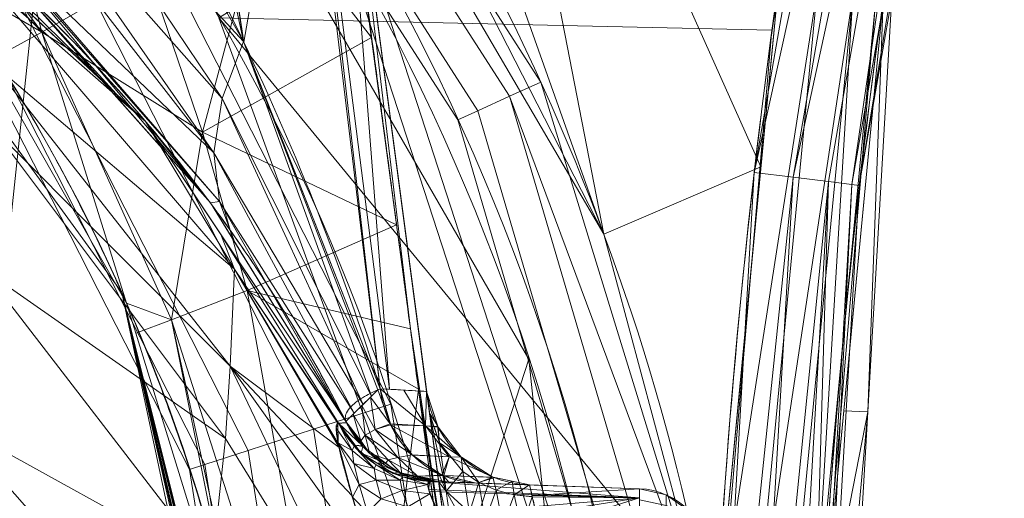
# Model space of a CAD drawing. Header units: millimetres. Extents: x -71 to 71, y -145 to 145.
# Tile 387 of 497: x 43 to 71, y 15 to 28. Entities that reach past the tile are written whole.
import ezdxf

# ---------------------------------------------------------------- set-up
doc = ezdxf.new("R2010")
doc.units = ezdxf.units.MM
doc.layers.add('1', color=7, linetype='CONTINUOUS')

msp = doc.modelspace()

# ---------------------------------------------------------------- linework, layer by layer
at = {"layer": '1', "color": 163, "linetype": 'Continuous', "lineweight": 13}
for p, q in [((54.636, 17.778, -15.8), (52.153, 36.5, -15.778)), ((52.153, 36.5, -40.222), (56.009, 7.431, -40.188)), ((54.636, 17.778, -15.8), (54.636, 17.778, -23.5)), ((52.401, 16.909, 17.85), (52.401, 16.909, -2.158)), ((54.728, 15.271, 23.5), (60.57, 15.067, 23.5)), ((54.974, 15.263, -2.158), (54.974, 15.263, 17.85)), ((57.506, 15.174, -23.5), (57.506, 15.174, -15.8)), ((57.506, 15.174, -23.5), (60.57, 15.067, -23.5)), ((60.57, 15.067, 23.5), (60.57, 15.067, -23.5))]:
    msp.add_line(p, q, dxfattribs=at)
at = {"layer": '1', "color": 163, "linetype": 'Continuous', "lineweight": 13, "extrusion": (-5.23961e-15, 1.15648e-14, -1)}
for centre, radius in [((0, 0, 144.005), 61.018), ((0, 0, 124.37), 56.395)]:
    msp.add_circle(centre, radius, dxfattribs=at)
at = {"layer": '1', "color": 163, "linetype": 'Continuous', "lineweight": 13}
for centre, radius in [((0, 0, -145), 60.443), ((0, 0, -118.371), 50.5)]:
    msp.add_circle(centre, radius, dxfattribs=at)
for centre, radius, start, end in [((0, 0, -142.505), 63.564, 9.62085, 42.27869), ((57.61, 18.173, -23.5), 3, 187.5574, 268), ((57.61, 18.173, -15.8), 3, 187.5574, 268), ((60.5, 13.069, 23.5), 2, 0, 88), ((60.5, 13.069, -23.5), 2, 0, 88)]:
    msp.add_arc(centre, radius, start, end, dxfattribs=at)
at = {"layer": '1', "color": 163, "linetype": 'Continuous', "lineweight": 13, "extrusion": (-0.350651, 0.012245, 0.936426)}
msp.add_arc((-20.172, 49.252, -26.628), 3, 278.9371, 0, dxfattribs=at)
at = {"layer": '1', "color": 163, "linetype": 'Continuous', "lineweight": 13, "extrusion": (0.086889, -0.003034, -0.996213)}
msp.add_arc((20.172, 56, -18.702), 3, 180, 240.8167, dxfattribs=at)
at = {"layer": '1', "color": 163, "linetype": 'Continuous', "lineweight": 13, "extrusion": (0, 0, -1)}
msp.add_arc((-55.079, 18.261, 2.158), 3, 272, 333.218, dxfattribs=at)
at = {"layer": '1', "color": 163, "linetype": 'Continuous', "lineweight": 13, "extrusion": (-1, 0, 0)}
for centre, start, end in [((-11, -23.5, -60.57), 180, 270), ((-11, 23.5, -60.57), 90, 180)]:
    msp.add_arc(centre, 4.067, start, end, dxfattribs=at)
at = {"layer": '1', "color": 163, "linetype": 'Continuous', "lineweight": 13, "extrusion": (-0.991314, -0.131519, 0)}
msp.add_ellipse((55.584, 10.639, -23.5), major_axis=(-0.947, 7.14), ratio=0.991303, start_param=0, end_param=1.575429, dxfattribs=at)
at = {"layer": '1', "color": 163, "linetype": 'Continuous', "lineweight": 13, "extrusion": (-0.034899, -0.999391, 1.0842e-19)}
msp.add_ellipse((33.689, 16.006, -15.795), major_axis=(23.816, -0.832, -0.165), ratio=0.986119, start_param=0.006817, end_param=0.360767, dxfattribs=at)
at = {"layer": '1', "color": 163, "linetype": 'Continuous', "lineweight": 13}
for points, knots in [([(67.861, 47.422, -124.83), (64.208, 31.787, -124.622), (62.412, 16.028, -124.476), (62.388, -15.712, -124.474), (64.212, -31.804, -124.622), (67.861, -47.422, -124.83)], [0, 0, 0, 0, 0.5, 0.5, 1, 1, 1, 1]), ([(70.739, -46.708, -127.83), (67.138, -31.32, -127.622), (65.335, -15.472, -127.473), (65.359, 15.784, -127.475), (67.135, 31.304, -127.621), (70.739, 46.708, -127.83)], [0, 0, 0, 0, 0.5, 0.5, 1, 1, 1, 1]), ([(53.344, 17.855, -8.694), (52.291, 21.192, -7.051), (51.014, 24.432, -5.43), (48.039, 30.641, -2.418), (46.338, 33.625, -1.012), (44.376, 36.5, 0.243)], [0, 0, 0, 0, 0.500005, 0.500005, 1, 1, 1, 1]), ([(51.581, 36.5, -45.007), (51.59, 36.467, -44.988), (51.618, 36.365, -44.93), (51.682, 36.123, -44.793), (51.807, 35.635, -44.526), (51.974, 34.937, -44.168), (52.156, 34.097, -43.791), (52.319, 33.255, -43.488), (52.439, 32.553, -43.316), (52.514, 32.062, -43.246), (52.555, 31.781, -43.221), (52.577, 31.623, -43.213), (52.592, 31.517, -43.21), (52.601, 31.447, -43.209), (52.618, 31.324, -43.209), (52.65, 31.079, -43.209), (52.826, 29.754, -43.207), (53.06, 27.99, -43.205), (53.339, 25.89, -43.202), (53.543, 24.347, -43.201), (53.744, 22.835, -43.199), (53.941, 21.35, -43.197), (54.135, 19.892, -43.195), (54.325, 18.457, -43.193), (54.512, 17.044, -43.192), (54.759, 15.187, -43.189), (55.06, 12.913, -43.187), (55.355, 10.69, -43.184), (55.588, 8.938, -43.182), (55.71, 8.015, -43.181), (55.778, 7.503, -43.18), (55.789, 7.424, -43.18), (55.792, 7.399, -43.18)], [0, 0, 0, 0, 0.003007, 0.009379, 0.022122, 0.047609, 0.073096, 0.098583, 0.12407, 0.136813, 0.143185, 0.149557, 0.15115, 0.152743, 0.155928, 0.1623, 0.175043, 0.276991, 0.327965, 0.378938, 0.429912, 0.480886, 0.531859, 0.582833, 0.633807, 0.68478, 0.786728, 0.888675, 0.939649, 0.990622, 0.996994, 1, 1, 1, 1]), ([(43.494, 28.813, 9.62), (45.798, 26.604, 7.634), (47.736, 24.318, 5.407), (50.528, 20.313, 1.365), (51.533, 18.629, -0.378), (52.4, 16.91, -2.159)], [0, 0, 0, 0, 0.59031, 0.59031, 1, 1, 1, 1]), ([(52.4, 16.91, -2.16), (52.396, 16.92, -2.239), (52.386, 16.941, -2.397), (52.373, 16.982, -2.708), (52.362, 17.062, -3.294), (52.392, 17.194, -4.244), (52.544, 17.394, -5.642), (52.847, 17.622, -7.165), (53.19, 17.783, -8.219), (53.344, 17.855, -8.694)], [0, 0, 0, 0, 0.035764, 0.071638, 0.140023, 0.300352, 0.499907, 0.774381, 1, 1, 1, 1]), ([(54.067, 10.105, 30.21), (53.998, 10.324, 30.211), (53.858, 10.762, 30.191), (53.58, 11.63, 30.063), (53.242, 12.685, 29.738), (52.928, 13.666, 29.217), (52.703, 14.383, 28.685), (52.551, 14.881, 28.232), (52.419, 15.333, 27.727), (52.272, 15.867, 26.992), (52.146, 16.398, 25.974), (52.103, 16.737, 24.87), (52.124, 16.875, 23.96), (52.154, 16.898, 23.501), (52.174, 16.898, 23.272)], [0, 0, 0, 0, 0.0625, 0.125, 0.25, 0.375, 0.4375, 0.5, 0.5625, 0.625, 0.75, 0.875, 0.9375, 1, 1, 1, 1]), ([(52.174, 16.898, 23.272), (52.212, 16.898, 22.821), (52.263, 16.899, 22.145), (52.315, 16.9, 21.241), (52.342, 16.901, 20.677), (52.359, 16.902, 20.225), (52.374, 16.905, 19.772), (52.387, 16.909, 19.207), (52.397, 16.908, 18.529), (52.4, 16.908, 18.076), (52.4, 16.909, 17.85)], [0, 0, 0, 0, 0.25, 0.375, 0.5, 0.5625, 0.625, 0.75, 0.875, 1, 1, 1, 1]), ([(54.728, 15.271, 23.5), (54.707, 15.272, 23.647), (54.675, 15.258, 23.942), (54.657, 15.167, 24.53), (54.716, 14.936, 25.239), (54.871, 14.568, 25.869), (55.043, 14.21, 26.312), (55.193, 13.914, 26.61), (55.365, 13.597, 26.872), (55.616, 13.15, 27.172), (55.946, 12.549, 27.462), (56.359, 11.783, 27.666), (56.642, 11.26, 27.705), (56.784, 11, 27.7)], [0, 0, 0, 0, 0.0625, 0.125, 0.25, 0.375, 0.4375, 0.5, 0.5625, 0.625, 0.75, 0.875, 1, 1, 1, 1])]:
    msp.add_open_spline(points, degree=3, knots=knots, dxfattribs=at)
for points in [[(62.67, 10.623, -142.505), (63.298, 22.964, -142.458), (65.039, 35.345, -142.331), (67.861, 47.422, -142.17)], [(70.739, 46.708, -139.17), (67.955, 34.81, -139.331), (66.235, 22.614, -139.459), (65.614, 10.461, -139.506)], [(52.4, 16.909, 17.85), (51.496, 18.7, 17.642), (49.438, 22.11, 17.173), (45.777, 26.645, 16.345), (41.67, 30.613, 15.43), (38.717, 32.896, 14.787), (37.196, 33.953, 14.462)], [(53.344, 17.855, -8.694), (53.775, 17.83, -9.841), (54.423, 17.792, -12.198), (54.636, 17.778, -14.604), (54.636, 17.778, -15.8)], [(54.974, 15.263, 17.85), (54.974, 15.263, 19.735), (54.892, 15.266, 21.622), (54.728, 15.271, 23.5)], [(56.029, 15.226, -7.654), (55.368, 15.249, -5.889), (54.974, 15.263, -4.048), (54.974, 15.263, -2.158)], [(58.457, 11, -27.641), (58.396, 11.269, -27.643), (58.274, 11.808, -27.595), (58.099, 12.588, -27.367), (57.933, 13.311, -26.99), (57.784, 13.949, -26.479), (57.665, 14.478, -25.847), (57.575, 14.874, -25.121), (57.519, 15.119, -24.328), (57.506, 15.174, -23.776), (57.506, 15.174, -23.5)]]:
    msp.add_open_spline(points, degree=3, dxfattribs=at)
msp.add_rational_spline([(24.097, 44.38, -76), (37.72, 36.983, -76), (51.026, 22.319, -76), (52.762, 2.594, -76), (45.13, -27.456, -76), (34.192, -43.962, -76), (15.502, -50.5, -76), (0, -50.5, -76)], [0.558861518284, 0.558861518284, 0.542329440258, 0.558861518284, 0.558861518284, 0.542329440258, 0.558861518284, 0.558861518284], degree=4, knots=[0, 0, 0, 0, 0, 0.5, 0.5, 0.5, 1, 1, 1, 1, 1], dxfattribs=at)
msp.add_rational_spline([(54.974, 15.263, 17.85), (53.2, 15.325, 17.85), (52.401, 16.909, 17.85)], [1, 0.860663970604, 1], degree=2, dxfattribs=at)
for points in [[(35.528, -48.9, -145), (24.585, 55.218, -145), (44.918, 40.445, -145)], [(68.926, 47.17, -125.051), (67.861, 47.422, -124.83), (63.765, 23.878, -124.575)], [(63.765, 23.878, -124.575), (64.849, 23.75, -124.799), (68.926, 47.17, -125.051)], [(69.902, 46.932, -125.721), (68.926, 47.17, -125.051), (64.849, 23.75, -124.799)], [(64.849, 23.75, -124.799), (65.841, 23.629, -125.47), (69.902, 46.932, -125.721)], [(69.902, 46.932, -125.721), (65.841, 23.629, -125.47), (66.491, 23.547, -126.479)], [(66.491, 23.547, -126.479), (70.54, 46.77, -126.733), (69.902, 46.932, -125.721)], [(70.54, 46.77, -126.733), (66.491, 23.547, -126.479), (66.696, 23.516, -127.574)], [(66.696, 23.516, -127.574), (70.739, 46.708, -127.83), (70.54, 46.77, -126.733)], [(59.575, 22.163, -142.505), (52.586, 41.857, -142.441), (55.562, 42.792, -142.39)], [(64.443, 29.121, -142.38), (63.956, 24.045, -142.414), (55.562, 42.792, -142.39)], [(55.562, 42.792, -142.39), (63.956, 24.045, -142.414), (59.575, 22.163, -142.505)], [(59.575, 22.163, -142.505), (48.485, 41.104, -142.505), (49.468, 41.937, -142.483)], [(49.468, 41.937, -142.483), (52.586, 41.857, -142.441), (59.575, 22.163, -142.505)], [(57.82, 26.405, -142.505), (56.948, 26.007, -142.68), (47.314, 40.998, -142.68), (48.038, 41.625, -142.505)], [(47.314, 40.998, -142.68), (56.948, 26.007, -142.68), (56.066, 25.604, -143.251), (46.581, 40.363, -143.251)], [(35.528, -48.9, -145), (44.918, 40.445, -145), (57.485, 18.678, -145)], [(46.114, 39.958, -144.005), (46.581, 40.363, -143.251), (56.066, 25.604, -143.251), (55.504, 25.348, -144.005)], [(64.261, 27.846, -124.608), (66.272, 38.781, -124.732), (48.84, 28.198, -124.37)], [(43.907, 27.797, -67.654), (38.433, 35.198, -68.629), (41.329, 37.908, -61.861)], [(41.329, 37.908, -61.861), (46.868, 29.481, -59.654), (43.907, 27.797, -67.654)], [(46.134, 20.54, -76), (46.134, 20.54, -118.371), (33.791, 37.529, -118.371), (33.791, 37.529, -76)], [(49.527, 27.536, -3.924), (44.376, 36.5, 0.243), (43.405, 34.172, 2.066)], [(47.597, 36.503, -2.942), (44.376, 36.5, 0.243), (49.527, 27.536, -3.924)], [(49.527, 27.536, -3.924), (48.183, 36.503, -4.009), (47.597, 36.503, -2.942)], [(51.098, 36.505, -9.316), (48.183, 36.503, -4.009), (49.535, 27.516, -3.934)], [(49.527, 27.536, -3.924), (49.535, 27.516, -3.934), (48.183, 36.503, -4.009)], [(49.535, 27.516, -3.934), (53.344, 17.855, -8.694), (51.098, 36.505, -9.316)], [(51.212, 36.504, -10.016), (51.098, 36.505, -9.316), (53.344, 17.855, -8.694)], [(52.153, 36.5, -15.778), (51.212, 36.504, -10.016), (53.596, 17.84, -10.056)], [(53.344, 17.855, -8.694), (53.596, 17.84, -10.056), (51.212, 36.504, -10.016)], [(56.009, 7.431, -40.188), (52.153, 36.5, -40.222), (54.972, 15.251, -28.949), (55.336, 12.501, -30.392)], [(52.153, 36.5, -40.222), (54.724, 17.119, -26.496), (54.972, 15.251, -28.949)], [(52.153, 36.5, -15.778), (54.636, 17.778, -15.8), (54.636, 17.778, -23.5)], [(54.636, 17.778, -23.5), (54.724, 17.119, -26.496), (52.153, 36.5, -40.222), (52.153, 36.5, -15.778)], [(53.596, 17.84, -10.056), (54.636, 17.778, -15.682), (52.153, 36.5, -15.778)], [(54.636, 17.778, -15.682), (54.636, 17.778, -15.8), (52.153, 36.5, -15.778)], [(52.153, 36.5, -40.222), (56.009, 7.431, -40.188), (54.183, 19.524, -43.195)], [(54.183, 19.524, -43.195), (52.431, 32.588, -43.334), (52.153, 36.5, -40.222)], [(37.573, 34.385, -72.219), (38.433, 35.198, -68.629), (43.907, 27.797, -67.654)], [(37.573, 34.385, -72.219), (43.907, 27.797, -67.654), (40.996, 29.489, -76)], [(48.933, 25.946, -2.434), (43.405, 34.172, 2.066), (42.849, 32.838, 3.11)], [(43.405, 34.172, 2.066), (48.933, 25.946, -2.434), (49.527, 27.536, -3.924)], [(43.793, 31.818, -123.883), (51.482, 16.728, -123.883), (53.635, 17.427, -124.37), (45.625, 33.148, -124.37)], [(40.438, 31.512, 11.961), (38.818, 32.78, 14.811), (45.977, 26.075, 16.396)], [(42.849, 32.838, 3.11), (42.834, 31.992, 4.262), (48.703, 24.432, -0.719)], [(48.703, 24.432, -0.719), (48.933, 25.946, -2.434), (42.849, 32.838, 3.11)], [(52.431, 32.588, -43.334), (53.094, 27.649, -43.281), (50.127, 31.514, -51.703)], [(48.703, 24.432, -0.719), (42.834, 31.992, 4.262), (42.8, 30.079, 6.864)], [(42.247, 30.694, -122.576), (49.665, 16.137, -122.576), (51.482, 16.728, -123.883), (43.793, 31.818, -123.883)], [(45.977, 26.075, 16.396), (43.494, 28.813, 9.62), (40.438, 31.512, 11.961)], [(48.387, 25.006, -59.538), (46.868, 29.481, -59.654), (50.127, 31.514, -51.703)], [(50.127, 31.514, -51.703), (53.094, 27.649, -43.281), (48.387, 25.006, -59.538)], [(67.365, 28.68, -139.381), (67.757, 31.362, -127.646), (66.936, 17.208, -127.588)], [(41.217, 29.946, -120.643), (48.453, 15.743, -120.643), (49.665, 16.137, -122.576), (42.247, 30.694, -122.576)], [(52.843, 30.509, -144.005), (60.684, 6.378, -144.005), (60.112, 6.318, -145), (52.345, 30.222, -145)], [(40.855, 29.683, -118.371), (48.028, 15.605, -118.371), (48.453, 15.743, -120.643), (41.217, 29.946, -120.643)], [(48.86, 23.078, 1.134), (42.8, 30.079, 6.864), (42.799, 29.987, 6.988)], [(42.799, 29.987, 6.988), (43.494, 28.813, 9.62), (48.607, 23.033, 4.104)], [(48.607, 23.033, 4.104), (48.86, 23.078, 1.134), (42.799, 29.987, 6.988)], [(42.8, 30.079, 6.864), (48.86, 23.078, 1.134), (48.703, 24.432, -0.719)], [(46.803, 25.301, 16.579), (42.124, 29.684, 15.543), (42.459, 29.119, 25.666)], [(43.907, 27.797, -67.654), (42.423, 26.984, -76), (40.996, 29.489, -76)], [(43.907, 27.797, -67.654), (46.868, 29.481, -59.654), (48.387, 25.006, -59.538)], [(46.803, 25.301, 16.579), (42.459, 29.119, 25.666), (49.277, 21.188, 26.191)], [(49.277, 21.188, 26.191), (42.459, 29.119, 25.666), (42.518, 26.928, 35.957)], [(62.67, 10.623, -142.505), (64.443, 29.121, -142.38), (65.524, 28.966, -142.157)], [(65.524, 28.966, -142.157), (63.758, 10.567, -142.28), (62.67, 10.623, -142.505)], [(63.758, 10.567, -142.28), (65.524, 28.966, -142.157), (66.514, 28.82, -141.486)], [(45.977, 26.075, 16.396), (45.929, 26.061, 6.994), (43.494, 28.813, 9.62)], [(66.514, 28.82, -141.486), (64.755, 10.513, -141.609), (63.758, 10.567, -142.28)], [(65.408, 10.476, -140.599), (64.755, 10.513, -141.609), (66.514, 28.82, -141.486)], [(66.514, 28.82, -141.486), (67.162, 28.719, -140.476), (65.408, 10.476, -140.599)], [(65.614, 10.461, -139.506), (65.408, 10.476, -140.599), (67.162, 28.719, -140.476)], [(67.162, 28.719, -140.476), (67.365, 28.68, -139.381), (65.614, 10.461, -139.506)], [(66.936, 17.208, -127.588), (66.266, 17.239, -139.459), (67.365, 28.68, -139.381)], [(48.84, 28.198, -124.37), (55.539, 9.793, -124.37), (62.82, 11.185, -124.506)], [(62.82, 11.185, -124.506), (64.261, 27.846, -124.608), (48.84, 28.198, -124.37)], [(46.267, 20.238, -76), (42.423, 26.984, -76), (43.907, 27.797, -67.654)], [(47.52, 19.773, -67.694), (43.907, 27.797, -67.654), (48.387, 25.006, -59.538)], [(43.907, 27.797, -67.654), (47.52, 19.773, -67.694), (46.267, 20.238, -76)], [(48.387, 25.006, -59.538), (53.094, 27.649, -43.281), (53.794, 22.424, -43.226)], [(49.527, 27.536, -3.924), (48.933, 25.946, -2.434), (53.095, 17.646, -7.265)], [(49.527, 27.536, -3.924), (49.527, 27.536, -3.924), (48.933, 25.946, -2.434)], [(53.095, 17.646, -7.265), (53.274, 17.824, -8.491), (49.527, 27.536, -3.924)], [(53.274, 17.824, -8.491), (53.344, 17.855, -8.694), (49.527, 27.536, -3.924)], [(42.518, 26.928, 35.957), (49.161, 18.481, 35.224), (49.277, 21.188, 26.191)], [(49.161, 18.481, 35.224), (42.518, 26.928, 35.957), (42.523, 25.123, 41.22)], [(56.948, 26.007, -142.68), (57.82, 26.405, -142.505), (62.67, 10.623, -142.505)], [(45.929, 26.061, 6.994), (45.977, 26.075, 16.396), (46.803, 25.301, 16.579)], [(46.803, 25.301, 16.579), (48.607, 23.033, 4.104), (45.929, 26.061, 6.994)], [(48.933, 25.946, -2.434), (48.703, 24.432, -0.719), (52.863, 17.417, -5.683)], [(52.863, 17.417, -5.683), (53.095, 17.646, -7.265), (48.933, 25.946, -2.434)], [(56.948, 26.007, -142.68), (61.968, 8.91, -142.68), (61.008, 8.772, -143.251), (56.066, 25.604, -143.251)], [(62.67, 10.623, -142.505), (61.968, 8.91, -142.68), (56.948, 26.007, -142.68)], [(55.504, 25.348, -144.005), (56.066, 25.604, -143.251), (61.008, 8.772, -143.251), (60.397, 8.684, -144.005)], [(46.803, 25.301, 16.579), (52.401, 16.909, 17.85), (48.607, 23.033, 4.104)], [(49.277, 21.188, 26.191), (48.903, 22.153, 17.056), (46.803, 25.301, 16.579)], [(49.026, 16.464, 39.599), (42.523, 25.123, 41.22), (42.255, 21.197, 48.324)], [(42.523, 25.123, 41.22), (49.026, 16.464, 39.599), (49.161, 18.481, 35.224)], [(48.387, 25.006, -59.538), (49.63, 20.595, -59.546), (47.52, 19.773, -67.694)], [(53.794, 22.424, -43.226), (49.63, 20.595, -59.546), (48.387, 25.006, -59.538)], [(48.703, 24.432, -0.719), (48.86, 23.078, 1.134), (52.613, 17.169, -3.974)], [(52.613, 17.169, -3.974), (52.863, 17.417, -5.683), (48.703, 24.432, -0.719)], [(62.67, 10.623, -142.505), (59.575, 22.163, -142.505), (63.956, 24.045, -142.414)], [(64.849, 23.75, -124.799), (63.765, 23.878, -124.575), (62.4, 0.158, -124.475)], [(62.4, 0.158, -124.475), (63.489, 0.157, -124.7), (64.849, 23.75, -124.799)], [(65.841, 23.629, -125.47), (64.849, 23.75, -124.799), (63.489, 0.157, -124.7)], [(63.489, 0.157, -124.7), (64.487, 0.157, -125.371), (65.841, 23.629, -125.47)], [(65.841, 23.629, -125.47), (64.487, 0.157, -125.371), (65.141, 0.156, -126.381)], [(65.141, 0.156, -126.381), (66.491, 23.547, -126.479), (65.841, 23.629, -125.47)], [(66.491, 23.547, -126.479), (65.141, 0.156, -126.381), (65.347, 0.156, -127.474)], [(65.347, 0.156, -127.474), (66.696, 23.516, -127.574), (66.491, 23.547, -126.479)], [(48.607, 23.033, 4.104), (49.288, 21.935, 2.981), (48.86, 23.078, 1.134)], [(48.86, 23.078, 1.134), (49.288, 21.935, 2.981), (52.4, 16.91, -2.16)], [(52.4, 16.91, -2.16), (52.386, 16.944, -2.422), (48.86, 23.078, 1.134)], [(52.386, 16.944, -2.422), (52.613, 17.169, -3.974), (48.86, 23.078, 1.134)], [(52.401, 16.909, 17.85), (52.4, 16.91, -2.159), (48.607, 23.033, 4.104)], [(49.63, 20.595, -59.546), (53.794, 22.424, -43.226), (54.183, 19.524, -43.195)], [(48.903, 22.153, 17.056), (49.277, 21.188, 26.191), (52.174, 16.898, 23.272)], [(52.174, 16.898, 23.272), (52.4, 16.909, 17.85), (48.903, 22.153, 17.056)], [(48.65, 12.905, 45.011), (42.255, 21.197, 48.324), (41.382, 16.924, 52.396)], [(42.255, 21.197, 48.324), (48.65, 12.905, 45.011), (49.026, 16.464, 39.599)], [(52.2, 16.212, 26.207), (49.277, 21.188, 26.191), (49.161, 18.481, 35.224)], [(49.277, 21.188, 26.191), (52.163, 16.897, 23.398), (52.174, 16.898, 23.272)], [(49.277, 21.188, 26.191), (52.169, 16.328, 26.032), (52.163, 16.897, 23.398)], [(49.277, 21.188, 26.191), (52.2, 16.212, 26.207), (52.169, 16.328, 26.032)], [(47.52, 19.773, -67.694), (49.63, 20.595, -59.546), (52.65, 3.737, -59.544)], [(52.65, 3.737, -59.544), (49.63, 20.595, -59.546), (54.406, 17.843, -43.193)], [(54.183, 19.524, -43.195), (54.406, 17.843, -43.193), (49.63, 20.595, -59.546)], [(50.5, 0, -118.371), (46.134, 20.54, -118.371), (50.471, 1.705, -115.401)], [(46.134, 20.54, -118.371), (50.419, 2.852, -114.437), (50.471, 1.705, -115.401)], [(46.134, 20.54, -118.371), (50.374, 3.571, -111.928), (50.383, 3.439, -113.303)], [(50.383, 3.439, -113.303), (50.419, 2.852, -114.437), (46.134, 20.54, -118.371)], [(46.134, 20.54, -118.371), (46.134, 20.54, -76), (50.404, 3.11, -110.479)], [(50.404, 3.11, -110.479), (50.374, 3.571, -111.928), (46.134, 20.54, -118.371)], [(50.404, 3.11, -110.479), (46.134, 20.54, -76), (50.407, 3.067, -107.283)], [(46.134, 20.54, -76), (50.486, 1.186, -104.418), (50.454, 2.162, -105.076)], [(50.486, 1.186, -104.418), (46.134, 20.54, -76), (50.5, 0, -76)], [(50.454, 2.162, -105.076), (50.42, 2.834, -106.077), (46.134, 20.54, -76)], [(50.42, 2.834, -106.077), (50.407, 3.067, -107.283), (46.134, 20.54, -76)], [(47.52, 19.773, -67.694), (46.526, 19.403, -76), (46.267, 20.238, -76)], [(49.617, 9.404, -76), (46.526, 19.403, -76), (47.52, 19.773, -67.694)], [(52.65, 3.737, -59.544), (51.047, 3.623, -67.73), (47.52, 19.773, -67.694)], [(47.52, 19.773, -67.694), (51.047, 3.623, -67.73), (49.617, 9.404, -76)], [(54.406, 17.843, -43.193), (54.183, 19.524, -43.195), (56.009, 7.431, -40.188)], [(57.485, 18.678, -145), (60.112, -6.318, -145), (52.345, -30.222, -145), (35.528, -48.9, -145)], [(53.853, 8.652, 33.564), (49.161, 18.481, 35.224), (49.026, 16.464, 39.599)], [(49.161, 18.481, 35.224), (52.555, 14.872, 28.224), (52.2, 16.212, 26.207)], [(53.195, 12.83, 29.63), (49.161, 18.481, 35.224), (53.853, 8.652, 33.564)], [(53.195, 12.83, 29.63), (52.555, 14.872, 28.224), (49.161, 18.481, 35.224)], [(54.406, 17.843, -43.193), (55.792, 7.399, -43.18), (52.65, 3.737, -59.544)], [(53.623, 16.879, -8.577), (53.344, 17.855, -8.694), (53.274, 17.824, -8.491)], [(54.607, 16.821, -12.131), (54.001, 17.816, -12.248), (53.344, 17.855, -8.694)], [(53.344, 17.855, -8.694), (53.625, 16.873, -8.576), (54.607, 16.821, -12.131)], [(56.009, 7.431, -40.188), (55.792, 7.399, -43.18), (54.406, 17.843, -43.193)], [(53.201, 16.716, -7.011), (53.068, 17.62, -7.085), (52.83, 17.384, -5.454)], [(53.623, 16.879, -8.577), (53.274, 17.824, -8.491), (53.068, 17.62, -7.085)], [(53.068, 17.62, -7.085), (53.201, 16.716, -7.011), (53.623, 16.879, -8.577)], [(54.636, 17.778, -15.682), (54.001, 17.816, -12.248), (54.607, 16.821, -12.131)], [(54.607, 16.821, -12.131), (54.945, 16.805, -15.8), (54.636, 17.778, -15.682)], [(54.716, 17.178, -26.23), (54.636, 17.778, -23.5), (54.936, 16.834, -23.5)], [(54.953, 16.78, -15.8), (54.953, 16.78, -23.5), (54.636, 17.778, -23.5), (54.636, 17.778, -15.8)], [(54.945, 16.805, -15.8), (54.636, 17.778, -15.8), (54.636, 17.778, -15.682)], [(51.482, 16.728, -123.883), (54.132, 0, -123.883), (56.395, 0, -124.37), (53.635, 17.427, -124.37)], [(52.925, 16.559, -5.417), (52.83, 17.384, -5.454), (52.589, 17.146, -3.813)], [(52.83, 17.384, -5.454), (52.925, 16.559, -5.417), (53.201, 16.716, -7.011)], [(52.801, 16.407, -3.798), (52.589, 17.146, -3.813), (52.386, 16.944, -2.422)], [(52.589, 17.146, -3.813), (52.801, 16.407, -3.798), (52.925, 16.559, -5.417)], [(54.936, 16.834, -23.5), (54.993, 16.348, -25.858), (54.716, 17.178, -26.23)], [(54.724, 17.119, -26.496), (54.716, 17.178, -26.23), (54.993, 16.348, -25.858)], [(54.724, 17.119, -26.496), (54.993, 16.348, -25.858), (55.178, 15.001, -27.847)], [(55.178, 15.001, -27.847), (54.926, 15.595, -28.498), (54.724, 17.119, -26.496)], [(66.936, 17.208, -127.588), (65.493, -7.68, -127.486), (65.347, 0.001, -139.64)], [(65.347, 0.001, -139.64), (65.614, 10.461, -139.506), (66.936, 17.208, -127.588)], [(65.614, 10.461, -139.506), (66.266, 17.239, -139.459), (66.936, 17.208, -127.588)], [(47.903, 9.514, 48.209), (41.382, 16.924, 52.396), (40.251, 12.455, 54.7)], [(41.382, 16.924, 52.396), (47.903, 9.514, 48.209), (48.65, 12.905, 45.011)], [(52.174, 16.899, 23.272), (52.113, 16.756, 24.672), (52.558, 16.135, 24.546)], [(52.558, 16.135, 24.546), (52.113, 16.756, 24.672), (52.166, 16.346, 26.002)], [(52.846, 16.263, 17.85), (52.401, 16.909, 17.85), (52.174, 16.899, 23.272)], [(52.558, 16.135, 24.546), (52.616, 16.257, 23.313), (52.174, 16.899, 23.272)], [(52.174, 16.899, 23.272), (52.645, 16.279, 23.315), (52.846, 16.263, 17.85)], [(52.386, 16.944, -2.422), (52.872, 16.283, -2.159), (52.801, 16.407, -3.798)], [(52.386, 16.944, -2.422), (52.401, 16.909, -2.16), (52.872, 16.283, -2.159)], [(52.401, 16.909, -2.158), (52.401, 16.909, 17.85), (53.04, 16.06, 17.85), (53.04, 16.06, -2.158)], [(53.632, 16.847, -8.573), (53.623, 16.879, -8.577), (53.201, 16.716, -7.011)], [(54.23, 16.009, -8.338), (53.632, 16.847, -8.573), (53.201, 16.716, -7.011)], [(54.607, 16.821, -12.131), (53.625, 16.873, -8.576), (53.632, 16.847, -8.573)], [(55.259, 15.957, -12.007), (54.607, 16.821, -12.131), (53.632, 16.847, -8.573)], [(53.632, 16.847, -8.573), (54.23, 16.009, -8.338), (55.259, 15.957, -12.007)], [(54.607, 16.821, -12.131), (55.594, 15.951, -15.8), (54.953, 16.78, -15.8)], [(55.594, 15.951, -15.8), (54.607, 16.821, -12.131), (55.259, 15.957, -12.007)], [(54.953, 16.78, -15.8), (54.945, 16.805, -15.8), (54.607, 16.821, -12.131)], [(54.993, 16.348, -25.858), (54.936, 16.834, -23.5), (54.953, 16.78, -23.5)], [(54.993, 16.348, -25.858), (54.953, 16.78, -23.5), (55.594, 15.951, -23.5)], [(55.594, 15.951, -15.8), (55.594, 15.951, -23.5), (54.953, 16.78, -23.5), (54.953, 16.78, -15.8)], [(49.665, 16.137, -122.576), (52.22, 0, -122.576), (54.132, 0, -123.883), (51.482, 16.728, -123.883)], [(53.04, 16.06, -2.158), (52.925, 16.559, -5.417), (52.801, 16.407, -3.798)], [(53.832, 15.94, -6.823), (53.201, 16.716, -7.011), (52.925, 16.559, -5.417)], [(52.925, 16.559, -5.417), (53.564, 15.87, -5.286), (53.832, 15.94, -6.823)], [(53.564, 15.87, -5.286), (52.925, 16.559, -5.417), (53.04, 16.06, -2.158)], [(53.201, 16.716, -7.011), (53.832, 15.94, -6.823), (54.23, 16.009, -8.338)], [(53.853, 8.652, 33.564), (49.026, 16.464, 39.599), (48.65, 12.905, 45.011)], [(52.166, 16.346, 26.002), (52.567, 14.835, 28.262), (52.753, 15.181, 26.775)], [(52.166, 16.346, 26.002), (52.608, 15.767, 25.714), (52.558, 16.135, 24.546)], [(52.753, 15.181, 26.775), (52.608, 15.767, 25.714), (52.166, 16.346, 26.002)], [(52.616, 16.257, 23.313), (52.558, 16.135, 24.546), (53.174, 15.632, 24.445)], [(53.174, 15.632, 24.445), (53.231, 15.737, 23.368), (52.616, 16.257, 23.313)], [(52.86, 16.242, 17.85), (52.846, 16.263, 17.85), (52.645, 16.279, 23.315)], [(52.645, 16.279, 23.315), (52.812, 16.059, 23.33), (52.86, 16.242, 17.85)], [(52.801, 16.407, -3.798), (52.872, 16.283, -2.159), (53.04, 16.06, -2.158)], [(53.495, 15.779, 17.85), (52.86, 16.242, 17.85), (52.812, 16.059, 23.33)], [(55.178, 15.001, -27.847), (54.993, 16.348, -25.858), (55.647, 15.549, -25.49)], [(55.594, 15.951, -23.5), (55.647, 15.549, -25.49), (54.993, 16.348, -25.858)], [(48.453, 15.743, -120.643), (50.947, 0, -120.643), (52.22, 0, -122.576), (49.665, 16.137, -122.576)], [(53.174, 15.632, 24.445), (52.558, 16.135, 24.546), (52.608, 15.767, 25.714)], [(52.812, 16.059, 23.33), (53.256, 15.776, 23.37), (53.495, 15.779, 17.85)], [(53.04, 16.06, -2.158), (53.04, 16.06, 17.85), (53.935, 15.487, 17.85), (53.935, 15.487, -2.158)], [(53.04, 16.06, -2.158), (53.488, 15.774, -2.158), (53.564, 15.87, -5.286)], [(53.832, 15.94, -6.823), (53.564, 15.87, -5.286), (54.382, 15.42, -5.122)], [(55.063, 15.446, -8.019), (54.23, 16.009, -8.338), (53.832, 15.94, -6.823)], [(54.382, 15.42, -5.122), (55.063, 15.446, -8.019), (53.832, 15.94, -6.823)], [(54.23, 16.009, -8.338), (54.241, 16.002, -8.334), (55.259, 15.957, -12.007)], [(55.259, 15.957, -12.007), (54.241, 16.002, -8.334), (55.063, 15.446, -8.019)], [(55.063, 15.446, -8.019), (55.112, 15.434, -8.001), (55.259, 15.957, -12.007)], [(55.259, 15.957, -12.007), (55.112, 15.434, -8.001), (56.481, 15.393, -15.8)], [(56.481, 15.393, -15.8), (55.606, 15.944, -15.8), (55.259, 15.957, -12.007)], [(55.259, 15.957, -12.007), (55.606, 15.944, -15.8), (55.594, 15.951, -15.8)], [(55.594, 15.951, -23.5), (56.481, 15.393, -23.5), (56.087, 15.245, -25.34)], [(56.087, 15.245, -25.34), (55.647, 15.549, -25.49), (55.594, 15.951, -23.5)], [(56.481, 15.393, -15.8), (56.481, 15.393, -23.5), (55.594, 15.951, -23.5), (55.594, 15.951, -15.8)], [(48.028, 15.605, -118.371), (50.5, 0, -118.371), (50.947, 0, -120.643), (48.453, 15.743, -120.643)], [(52.608, 15.767, 25.714), (53.224, 15.305, 25.462), (53.174, 15.632, 24.445)], [(53.224, 15.305, 25.462), (52.608, 15.767, 25.714), (52.753, 15.181, 26.775)], [(53.231, 15.737, 23.368), (53.174, 15.632, 24.445), (53.902, 15.307, 24.38)], [(53.902, 15.307, 24.38), (53.962, 15.4, 23.433), (53.231, 15.737, 23.368)], [(53.837, 15.53, 17.85), (53.495, 15.779, 17.85), (53.256, 15.776, 23.37)], [(53.256, 15.776, 23.37), (53.7, 15.493, 23.41), (53.837, 15.53, 17.85)], [(53.564, 15.87, -5.286), (53.488, 15.774, -2.158), (53.935, 15.487, -2.158)], [(53.935, 15.487, -2.158), (54.382, 15.42, -5.122), (53.564, 15.87, -5.286)], [(53.902, 15.307, 24.38), (53.174, 15.632, 24.445), (53.224, 15.305, 25.462)], [(54.212, 15.442, 17.85), (53.837, 15.53, 17.85), (53.7, 15.493, 23.41)], [(53.7, 15.493, 23.41), (53.97, 15.435, 23.433), (54.212, 15.442, 17.85)], [(53.962, 15.4, 23.433), (53.902, 15.307, 24.38), (54.665, 15.185, 24.357)], [(53.935, 15.487, -2.158), (53.935, 15.487, 17.85), (54.974, 15.263, 17.85), (54.974, 15.263, -2.158)], [(53.935, 15.487, -2.158), (54.208, 15.428, -2.158), (54.382, 15.42, -5.122)], [(54.665, 15.185, 24.357), (54.728, 15.271, 23.5), (53.962, 15.4, 23.433)], [(54.913, 15.265, 20.678), (54.212, 15.442, 17.85), (53.97, 15.435, 23.433)], [(53.97, 15.435, 23.433), (54.728, 15.271, 23.5), (54.913, 15.265, 20.678)], [(54.382, 15.42, -5.122), (54.208, 15.428, -2.158), (54.974, 15.263, -2.158)], [(54.913, 15.265, 20.678), (54.974, 15.263, 17.85), (54.212, 15.442, 17.85)], [(54.382, 15.42, -5.122), (55.094, 15.438, -8.007), (55.063, 15.446, -8.019)], [(55.254, 15.253, -4.953), (55.094, 15.438, -8.007), (54.382, 15.42, -5.122)], [(54.382, 15.42, -5.122), (55.253, 15.253, -4.949), (55.254, 15.253, -4.953)], [(54.974, 15.263, -2.158), (55.253, 15.253, -4.949), (54.382, 15.42, -5.122)], [(54.972, 15.251, -28.949), (54.926, 15.595, -28.498), (55.178, 15.001, -27.847)], [(55.254, 15.253, -4.953), (56.029, 15.226, -7.654), (55.094, 15.438, -8.007)], [(55.112, 15.434, -8.001), (56.533, 15.382, -15.8), (56.481, 15.393, -15.8)], [(56.533, 15.382, -15.8), (55.112, 15.434, -8.001), (56.029, 15.226, -7.654)], [(55.647, 15.549, -25.49), (55.827, 14.402, -27.159), (55.178, 15.001, -27.847)], [(55.827, 14.402, -27.159), (55.647, 15.549, -25.49), (56.087, 15.245, -25.34)], [(56.029, 15.226, -7.654), (57.506, 15.174, -15.8), (56.533, 15.382, -15.8)], [(56.481, 15.393, -23.5), (56.573, 15.026, -25.222), (56.087, 15.245, -25.34)], [(56.573, 15.026, -25.222), (56.481, 15.393, -23.5), (57.018, 15.279, -23.5)], [(57.506, 15.174, -15.8), (57.506, 15.174, -23.5), (56.481, 15.393, -23.5), (56.481, 15.393, -15.8)], [(52.567, 14.835, 28.262), (52.983, 14.405, 27.683), (52.753, 15.181, 26.775)], [(52.753, 15.181, 26.775), (53.371, 14.784, 26.382), (53.224, 15.305, 25.462)], [(53.371, 14.784, 26.382), (52.753, 15.181, 26.775), (52.983, 14.405, 27.683)], [(53.224, 15.305, 25.462), (53.957, 15.019, 25.275), (53.902, 15.307, 24.38)], [(53.957, 15.019, 25.275), (53.224, 15.305, 25.462), (53.371, 14.784, 26.382)], [(54.665, 15.185, 24.357), (53.902, 15.307, 24.38), (53.957, 15.019, 25.275)], [(53.957, 15.019, 25.275), (54.725, 14.927, 25.169), (54.665, 15.185, 24.357)], [(54.728, 15.271, 23.5), (54.69, 15.05, 24.862), (60.57, 14.816, 24.908)], [(54.913, 15.265, 20.678), (54.728, 15.271, 23.5), (60.57, 15.067, 23.5)], [(60.57, 14.816, 24.908), (60.57, 15.067, 23.5), (54.728, 15.271, 23.5)], [(54.974, 15.263, 17.85), (54.913, 15.265, 20.678), (60.57, 15.067, 23.5)], [(54.972, 15.251, -28.949), (55.178, 15.001, -27.847), (55.455, 12.988, -29.147)], [(55.455, 12.988, -29.147), (55.336, 12.501, -30.392), (54.972, 15.251, -28.949)], [(60.57, 15.067, 23.5), (56.029, 15.226, -7.654), (55.254, 15.253, -4.953), (54.974, 15.263, -2.158)], [(54.974, 15.263, -2.158), (54.974, 15.263, 17.85), (60.57, 15.067, 23.5)], [(56.087, 15.245, -25.34), (56.271, 14.183, -26.88), (55.827, 14.402, -27.159)], [(60.57, 15.067, 23.5), (60.57, 15.067, -23.5), (57.506, 15.174, -15.8), (56.029, 15.226, -7.654)], [(56.271, 14.183, -26.88), (56.087, 15.245, -25.34), (56.573, 15.026, -25.222)], [(57.018, 15.279, -23.5), (57.079, 14.896, -25.14), (56.573, 15.026, -25.222)], [(57.079, 14.896, -25.14), (57.018, 15.279, -23.5), (57.506, 15.174, -23.547)], [(57.018, 15.279, -23.5), (57.506, 15.174, -23.5), (57.506, 15.174, -23.547)], [(57.506, 15.174, -23.547), (57.581, 14.849, -25.093), (57.079, 14.896, -25.14)], [(60.57, 15.067, -23.5), (57.506, 15.174, -23.5), (57.506, 15.174, -15.8)], [(57.573, 14.882, -24.937), (57.506, 15.174, -23.547), (60.57, 15.067, -23.5)], [(57.506, 15.174, -23.547), (57.506, 15.174, -23.5), (60.57, 15.067, -23.5)], [(52.983, 14.405, 27.683), (52.567, 14.835, 28.262), (53.256, 12.636, 29.714)], [(53.371, 14.784, 26.382), (54.114, 14.558, 26.084), (53.957, 15.019, 25.275)], [(54.725, 14.927, 25.169), (53.957, 15.019, 25.275), (54.114, 14.558, 26.084)], [(54.114, 14.558, 26.084), (54.895, 14.518, 25.908), (54.725, 14.927, 25.169)], [(54.69, 15.05, 24.862), (54.714, 14.991, 24.969), (60.57, 14.816, 24.908)], [(60.57, 14.816, 24.908), (54.714, 14.991, 24.969), (54.978, 14.347, 26.14)], [(55.178, 15.001, -27.847), (55.827, 14.402, -27.159), (55.953, 13.602, -27.781)], [(55.953, 13.602, -27.781), (55.455, 12.988, -29.147), (55.178, 15.001, -27.847)], [(56.573, 15.026, -25.222), (56.764, 14.034, -26.665), (56.271, 14.183, -26.88)], [(56.764, 14.034, -26.665), (56.573, 15.026, -25.222), (57.079, 14.896, -25.14)], [(57.079, 14.896, -25.14), (57.277, 13.957, -26.52), (56.764, 14.034, -26.665)], [(57.277, 13.957, -26.52), (57.079, 14.896, -25.14), (57.582, 14.843, -25.124)], [(57.079, 14.896, -25.14), (57.581, 14.849, -25.093), (57.582, 14.843, -25.124)], [(57.582, 14.843, -25.124), (57.787, 13.938, -26.435), (57.277, 13.957, -26.52)], [(60.57, 15.067, -23.5), (60.57, 14.816, -24.908), (57.573, 14.882, -24.937)], [(57.582, 14.843, -25.124), (57.573, 14.882, -24.937), (60.57, 14.816, -24.908)], [(57.787, 13.936, -26.439), (57.582, 14.843, -25.124), (60.57, 14.816, -24.908)], [(61.313, 14.599, 24.991), (61.313, 14.896, 23.5), (60.57, 15.067, 23.5), (60.57, 14.758, 25.057)], [(60.57, 15.067, -23.5), (60.57, 15.067, 23.5), (61.313, 14.896, 23.5), (61.313, 14.896, -23.5)], [(61.313, 14.896, -23.5), (61.313, 14.599, -24.991), (60.57, 14.758, -25.057), (60.57, 15.067, -23.5)], [(61.939, 14.195, 24.823), (61.939, 14.458, 23.5), (61.313, 14.896, 23.5), (61.313, 14.599, 24.991)], [(61.313, 14.896, -23.5), (61.313, 14.896, 23.5), (61.939, 14.458, 23.5), (61.939, 14.458, -23.5)], [(61.939, 14.458, -23.5), (61.939, 14.195, -24.823), (61.313, 14.599, -24.991), (61.313, 14.896, -23.5)], [(60.57, 14.816, 24.908), (54.978, 14.347, 26.14), (55.178, 13.97, 26.463)], [(55.178, 13.97, 26.463), (60.57, 13.876, 26.376), (60.57, 14.816, 24.908)], [(60.57, 14.816, -24.908), (60.57, 13.876, -26.376), (57.787, 13.936, -26.439)]]:
    msp.add_3dface(points, dxfattribs=at)

doc.saveas('drawing.dxf')
